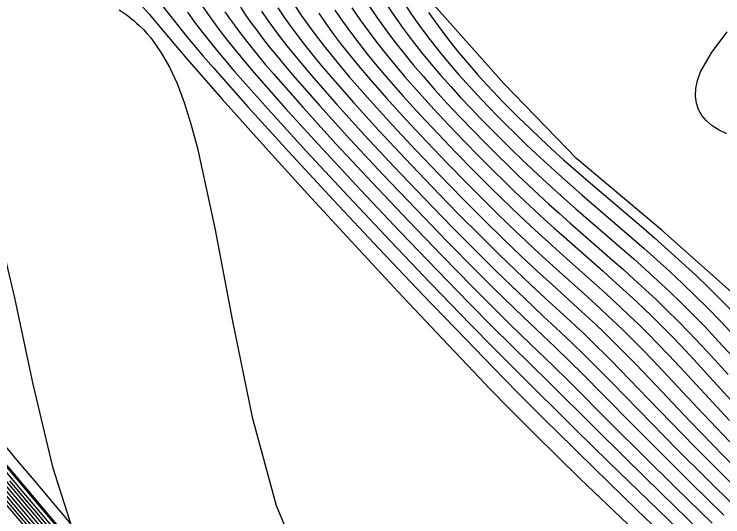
# Model space of a CAD drawing. Extents: x 2356077 to 2359823, y 225951 to 227822.
# Drawn here: x 2357871.93 to 2357921.15, y 226296.4 to 226331.34 of the extents above; entities that cross this region are included whole.
import ezdxf

# ---------------------------------------------------------------- set-up
doc = ezdxf.new("R2010")
doc.units = 0
for name, color, linetype in [('DTM Contours Major', 7, 'Continuous'), ('DTM Contours Minor', 7, 'Continuous'), ('Exist DTM Breakline', 7, 'Continuous'), ('Exist DTM Breakline Underwater', 7, 'Continuous'), ('Exist DTM Drainline', 7, 'Continuous'), ('PH Exist DTM Breakline', 7, 'Continuous'), ('PH Exist DTM Point', 7, 'Continuous')]:
    doc.layers.add(name, color=color, linetype=linetype)

msp = doc.modelspace()

# ---------------------------------------------------------------- linework, layer by layer
at = {"layer": 'DTM Contours Major'}
for points in [[(2357898.92, 226332.249), (2357899.533, 226331.326), (2357900.165, 226330.433), (2357900.813, 226329.568), (2357901.474, 226328.73), (2357902.145, 226327.917), (2357902.823, 226327.128), (2357903.347, 226326.538), (2357903.874, 226325.959), (2357904.406, 226325.389), (2357904.943, 226324.826), (2357905.488, 226324.268), (2357906.041, 226323.712), (2357906.752, 226323.011), (2357907.479, 226322.311), (2357908.221, 226321.61), (2357908.978, 226320.91), (2357909.75, 226320.209), (2357910.539, 226319.508), (2357911.369, 226318.782), (2357914.811, 226315.823), (2357915.688, 226315.057), (2357916.578, 226314.264), (2357917.468, 226313.453), (2357918.356, 226312.624), (2357919.24, 226311.774), (2357920.118, 226310.901), (2357920.989, 226310.006), (2357922.012, 226308.912)], [(2357879.23, 226331.644), (2357879.704, 226331.311), (2357879.895, 226331.166), (2357880.08, 226331.019), (2357880.26, 226330.868), (2357880.435, 226330.715), (2357880.606, 226330.558), (2357880.906, 226330.261), (2357881.165, 226329.981), (2357881.416, 226329.686), (2357881.538, 226329.534), (2357882.15, 226328.661), (2357882.718, 226327.66), (2357883.247, 226326.513), (2357883.744, 226325.203), (2357884.215, 226323.713), (2357884.668, 226322.025), (2357885.862, 226316.456), (2357887.089, 226309.991), (2357888.473, 226303.336), (2357890.133, 226297.194), (2357892.192, 226292.269)], [(2357886.573, 226331.499), (2357886.891, 226331.04), (2357887.232, 226330.565), (2357887.602, 226330.067), (2357888.002, 226329.546), (2357888.434, 226329), (2357888.899, 226328.427), (2357889.399, 226327.824), (2357889.938, 226327.188), (2357891.976, 226324.865), (2357894.308, 226322.3), (2357896.793, 226319.632), (2357899.293, 226316.998), (2357901.666, 226314.536), (2357903.771, 226312.386), (2357905.19, 226310.961), (2357906.391, 226309.777), (2357907.781, 226308.432), (2357909.363, 226306.903), (2357910.381, 226305.9), (2357913.512, 226302.758), (2357915.564, 226300.717), (2357917.897, 226298.417), (2357920.401, 226295.97)], [(2357893.094, 226331.402), (2357893.582, 226330.689), (2357894.1, 226329.97), (2357894.651, 226329.241), (2357895.237, 226328.498), (2357895.86, 226327.737), (2357896.52, 226326.955), (2357897.798, 226325.494), (2357899.167, 226323.985), (2357900.591, 226322.462), (2357902.032, 226320.957), (2357903.455, 226319.504), (2357904.822, 226318.137), (2357905.511, 226317.46), (2357906.176, 226316.814), (2357906.819, 226316.197), (2357907.442, 226315.606), (2357908.048, 226315.039), (2357908.639, 226314.494), (2357909.818, 226313.427), (2357911.517, 226311.905), (2357912.073, 226311.401), (2357912.636, 226310.884), (2357913.2, 226310.358), (2357913.768, 226309.819), (2357914.341, 226309.263), (2357914.924, 226308.686), (2357915.517, 226308.086), (2357916.239, 226307.339), (2357916.984, 226306.553), (2357919.393, 226303.979), (2357920.267, 226303.051), (2357921.633, 226301.619)], [(2357876.985, 226291.004), (2357872.198, 226296.604), (2357867.134, 226302.569)], [(2357877.563, 226291.885), (2357871.639, 226298.901)]]:
    msp.add_lwpolyline(points, dxfattribs=at)
at = {"layer": 'DTM Contours Minor'}
for points in [[(2357897.749, 226332.09), (2357898.341, 226331.205), (2357898.954, 226330.342), (2357899.586, 226329.499), (2357900.235, 226328.674), (2357900.9, 226327.866), (2357901.577, 226327.071), (2357902.255, 226326.303), (2357902.942, 226325.546), (2357903.639, 226324.799), (2357904.345, 226324.063), (2357905.058, 226323.335), (2357905.778, 226322.616), (2357906.491, 226321.917), (2357907.21, 226321.224), (2357907.937, 226320.537), (2357908.671, 226319.856), (2357909.413, 226319.18), (2357910.163, 226318.508), (2357910.948, 226317.818), (2357914.155, 226315.038), (2357914.966, 226314.324), (2357915.79, 226313.586), (2357916.614, 226312.832), (2357917.437, 226312.061), (2357918.258, 226311.27), (2357919.077, 226310.457), (2357919.893, 226309.621), (2357920.857, 226308.598), (2357921.815, 226307.548)], [(2357880.784, 226331.932), (2357881.3, 226331.336), (2357883.134, 226329.157), (2357884.079, 226328.056), (2357886.386, 226325.431), (2357889.186, 226322.305), (2357892.318, 226318.856), (2357895.62, 226315.259), (2357898.931, 226311.689), (2357902.088, 226308.323), (2357903.825, 226306.493), (2357904.957, 226305.317), (2357906.355, 226303.888), (2357907.631, 226302.605), (2357908.067, 226302.17), (2357911.237, 226299.048), (2357914.545, 226295.888)], [(2357882.288, 226331.858), (2357883.156, 226330.745), (2357883.882, 226329.837), (2357884.441, 226329.158), (2357885.068, 226328.415), (2357885.768, 226327.6), (2357888.162, 226324.898), (2357891.011, 226321.769), (2357894.12, 226318.414), (2357897.29, 226315.035), (2357900.325, 226311.836), (2357903.315, 226308.72), (2357905.171, 226306.811), (2357906.902, 226305.056), (2357908.94, 226303.016), (2357909.634, 226302.327), (2357912.239, 226299.758), (2357915.191, 226296.879), (2357918.341, 226293.845)], [(2357884.983, 226331.919), (2357885.525, 226331.141), (2357885.82, 226330.733), (2357886.135, 226330.309), (2357886.476, 226329.861), (2357886.844, 226329.391), (2357887.24, 226328.898), (2357887.665, 226328.379), (2357888.123, 226327.832), (2357888.613, 226327.255), (2357890.785, 226324.784), (2357893.306, 226322.014), (2357896.007, 226319.111), (2357898.723, 226316.241), (2357901.286, 226313.569), (2357903.53, 226311.262), (2357905.153, 226309.619), (2357906.496, 226308.284), (2357909.126, 226305.701), (2357912.205, 226302.639), (2357914.381, 226300.488), (2357916.893, 226298.026), (2357919.609, 226295.389)], [(2357887.646, 226331.819), (2357887.989, 226331.31), (2357888.355, 226330.786), (2357888.754, 226330.24), (2357889.183, 226329.671), (2357889.646, 226329.079), (2357890.146, 226328.459), (2357890.683, 226327.809), (2357891.261, 226327.126), (2357893.155, 226324.963), (2357895.294, 226322.61), (2357897.562, 226320.178), (2357899.844, 226317.779), (2357902.026, 226315.524), (2357903.994, 226313.527), (2357905.07, 226312.452), (2357906.032, 226311.504), (2357907.308, 226310.272), (2357909.505, 226308.19), (2357910.584, 226307.145), (2357911.357, 226306.38), (2357912.928, 226304.791), (2357914.846, 226302.845), (2357916.773, 226300.911), (2357918.928, 226298.772), (2357921.22, 226296.518)], [(2357889.112, 226331.55), (2357889.504, 226330.978), (2357889.929, 226330.386), (2357890.385, 226329.774), (2357890.877, 226329.14), (2357891.405, 226328.48), (2357891.973, 226327.791), (2357892.582, 226327.07), (2357894.328, 226325.076), (2357896.272, 226322.936), (2357898.323, 226320.738), (2357900.389, 226318.57), (2357902.38, 226316.521), (2357904.205, 226314.677), (2357905.37, 226313.521), (2357906.419, 226312.498), (2357907.368, 226311.59), (2357908.683, 226310.357), (2357909.887, 226309.237), (2357910.684, 226308.483), (2357911.5, 226307.693), (2357912.363, 226306.835), (2357913.487, 226305.691), (2357916.196, 226302.909), (2357917.992, 226301.09), (2357919.968, 226299.113), (2357922.049, 226297.051)], [(2357890.255, 226331.769), (2357890.672, 226331.149), (2357891.121, 226330.513), (2357891.603, 226329.86), (2357892.119, 226329.189), (2357892.673, 226328.495), (2357893.265, 226327.774), (2357893.899, 226327.024), (2357895.493, 226325.203), (2357897.243, 226323.275), (2357899.081, 226321.307), (2357900.934, 226319.366), (2357902.735, 226317.518), (2357904.411, 226315.831), (2357905.652, 226314.607), (2357906.78, 226313.516), (2357907.813, 226312.538), (2357908.798, 226311.625), (2357910.619, 226309.953), (2357911.516, 226309.111), (2357912.433, 226308.226), (2357912.906, 226307.758), (2357913.395, 226307.268), (2357913.998, 226306.652), (2357916.006, 226304.566), (2357917.553, 226302.961), (2357919.213, 226301.263), (2357921.006, 226299.451), (2357922.878, 226297.58)], [(2357891.415, 226331.967), (2357891.854, 226331.302), (2357892.327, 226330.624), (2357892.831, 226329.934), (2357893.37, 226329.229), (2357893.944, 226328.506), (2357894.556, 226327.76), (2357895.208, 226326.988), (2357896.648, 226325.344), (2357898.208, 226323.626), (2357899.837, 226321.882), (2357901.482, 226320.162), (2357903.093, 226318.513), (2357904.617, 226316.985), (2357905.92, 226315.705), (2357907.121, 226314.553), (2357908.236, 226313.508), (2357909.317, 226312.518), (2357911.347, 226310.675), (2357912.356, 226309.736), (2357912.865, 226309.25), (2357913.381, 226308.749), (2357913.908, 226308.228), (2357914.447, 226307.684), (2357915.11, 226307.003), (2357916.52, 226305.525), (2357918.072, 226303.887), (2357918.912, 226303.007), (2357920.428, 226301.438), (2357922.039, 226299.792)], [(2357894.211, 226331.614), (2357894.736, 226330.848), (2357895.289, 226330.083), (2357895.871, 226329.316), (2357896.483, 226328.542), (2357897.126, 226327.758), (2357897.802, 226326.961), (2357898.935, 226325.668), (2357900.129, 226324.353), (2357901.361, 226323.035), (2357902.607, 226321.735), (2357903.845, 226320.473), (2357905.051, 226319.269), (2357905.754, 226318.58), (2357906.438, 226317.916), (2357907.107, 226317.277), (2357907.762, 226316.661), (2357908.403, 226316.065), (2357909.035, 226315.488), (2357910.312, 226314.343), (2357912.181, 226312.683), (2357912.798, 226312.129), (2357913.423, 226311.559), (2357914.049, 226310.978), (2357914.678, 226310.383), (2357915.311, 226309.77), (2357915.951, 226309.136), (2357916.6, 226308.478), (2357917.382, 226307.662), (2357918.182, 226306.811), (2357921.614, 226303.098)], [(2357895.392, 226331.774), (2357895.94, 226330.968), (2357896.514, 226330.169), (2357897.114, 226329.374), (2357897.74, 226328.58), (2357898.393, 226327.784), (2357899.072, 226326.983), (2357900.053, 226325.865), (2357901.073, 226324.742), (2357902.118, 226323.623), (2357903.176, 226322.519), (2357904.234, 226321.441), (2357905.28, 226320.399), (2357905.991, 226319.701), (2357906.692, 226319.024), (2357907.384, 226318.367), (2357908.067, 226317.726), (2357908.744, 226317.102), (2357909.416, 226316.492), (2357910.106, 226315.875), (2357912.842, 226313.466), (2357913.522, 226312.859), (2357914.212, 226312.234), (2357914.902, 226311.596), (2357915.594, 226310.943), (2357916.29, 226310.271), (2357916.989, 226309.579), (2357917.693, 226308.862), (2357918.536, 226307.977), (2357919.39, 226307.06), (2357920.256, 226306.114), (2357922.95, 226303.15)], [(2357896.572, 226331.932), (2357897.142, 226331.087), (2357897.736, 226330.255), (2357898.353, 226329.435), (2357898.991, 226328.624), (2357899.65, 226327.82), (2357900.33, 226327.021), (2357901.159, 226326.077), (2357902.01, 226325.14), (2357902.877, 226324.211), (2357903.755, 226323.295), (2357904.638, 226322.395), (2357905.522, 226321.514), (2357906.236, 226320.814), (2357906.948, 226320.128), (2357907.659, 226319.455), (2357908.369, 226318.793), (2357909.079, 226318.142), (2357909.791, 226317.501), (2357910.529, 226316.846), (2357913.499, 226314.251), (2357914.245, 226313.591), (2357915.001, 226312.909), (2357915.757, 226312.214), (2357916.515, 226311.502), (2357917.273, 226310.77), (2357918.032, 226310.018), (2357918.792, 226309.242), (2357919.696, 226308.288), (2357920.603, 226307.304), (2357921.513, 226306.298)], [(2357883.961, 226331.466), (2357884.463, 226330.786), (2357885.023, 226330.053), (2357885.667, 226329.243), (2357886.404, 226328.35), (2357887.244, 226327.363), (2357889.544, 226324.756), (2357892.246, 226321.791), (2357895.158, 226318.657), (2357898.093, 226315.546), (2357900.858, 226312.648), (2357903.635, 226309.777), (2357905.259, 226308.122), (2357906.917, 226306.46), (2357910.931, 226302.477), (2357913.256, 226300.189), (2357915.957, 226297.554), (2357918.884, 226294.725)], [(2357900.717, 226331.45), (2357901.372, 226330.524), (2357902.043, 226329.632), (2357902.725, 226328.773), (2357903.416, 226327.945), (2357904.113, 226327.146), (2357904.466, 226326.752), (2357905.178, 226325.982), (2357905.902, 226325.225), (2357906.271, 226324.85), (2357906.994, 226324.128), (2357907.737, 226323.405), (2357908.502, 226322.68), (2357909.287, 226321.954), (2357910.094, 226321.224), (2357910.922, 226320.492), (2357911.799, 226319.731), (2357915.469, 226316.602), (2357916.409, 226315.787), (2357917.363, 226314.943), (2357918.316, 226314.079), (2357919.266, 226313.193), (2357920.21, 226312.285), (2357921.146, 226311.353), (2357922.071, 226310.396)], [(2357921.422, 226323.025), (2357920.888, 226323.28), (2357920.42, 226323.58), (2357920.022, 226323.922), (2357919.7, 226324.306), (2357919.467, 226324.716), (2357919.313, 226325.163), (2357919.245, 226325.649), (2357919.268, 226326.172), (2357919.387, 226326.732), (2357919.606, 226327.329), (2357920.361, 226328.656), (2357921.461, 226330.12)], [(2357870.543, 226317.528), (2357871.96, 226311.623), (2357873.236, 226305.631), (2357874.591, 226299.886), (2357876.243, 226294.721)], [(2357878.581, 226291.008), (2357872.499, 226298.22), (2357858.89, 226314.39)], [(2357861.833, 226311.354), (2357887.646, 226280.677)], [(2357866.404, 226305.814), (2357873.309, 226297.599), (2357879.548, 226290.189)], [(2357873.282, 226295.647), (2357868.034, 226301.834)], [(2357874.365, 226294.69), (2357868.939, 226301.094)], [(2357875.444, 226293.739), (2357869.846, 226300.353)], [(2357876.513, 226292.801), (2357870.749, 226299.619)], [(2357875.806, 226292.072), (2357871.116, 226297.559)]]:
    msp.add_lwpolyline(points, dxfattribs=at)
at = {"layer": 'Exist DTM Breakline'}
for points in [[(2357739.379, 226441.004), (2357819.613, 226359.102), (2357890.87, 226277.588), (2357993.999, 226180.096), (2358102.764, 226183.23), (2358191.473, 226205.9), (2358275.273, 226131.78), (2358421.38, 226152.319), (2358505.025, 226137.402), (2358547.118, 226053.573)], [(2357719.555, 226395.117), (2357791.559, 226318.918), (2357850.785, 226251.619), (2357976.144, 226133.407), (2357988.46, 226117.463)]]:
    msp.add_spline(points, degree=3, dxfattribs=at)
at = {"layer": 'Exist DTM Breakline Underwater'}
for points in [[(2357739.428, 226434.309), (2357811.723, 226357.465), (2357885.724, 226276.345), (2357991.789, 226172.502), (2358103.028, 226173.66), (2358191.056, 226197.408), (2358272.648, 226122.63), (2358421.22, 226141.688), (2358498.765, 226117.394), (2358527.12, 226046.782)], [(2357722.365, 226399.093), (2357796.501, 226325.142), (2357855.427, 226255.408), (2357974.836, 226142.381), (2357994.862, 226118.943)]]:
    msp.add_spline(points, degree=3, dxfattribs=at)
at = {"layer": 'Exist DTM Drainline'}
msp.add_spline([(2357699.586, 226858.192), (2357670.366, 226820.782), (2357623.327, 226796.892), (2357587.218, 226772.268), (2357568.803, 226744.252), (2357555.19, 226717.62), (2357555.017, 226695.126), (2357553.473, 226672.759), (2357563.697, 226642.736), (2357576.526, 226627.993), (2357663.798, 226499.169), (2357732.721, 226415.647), (2357803.211, 226342.215), (2357874.586, 226264.309)], degree=3, dxfattribs=at)
at = {"layer": 'PH Exist DTM Breakline'}
msp.add_lwpolyline([(2357922.8, 226311.098), (2357916.95, 226316.31), (2357911.013, 226321.283), (2357905.951, 226326.512), (2357900.911, 226332.172), (2357897.833, 226339.124), (2357893.621, 226348.03), (2357889.839, 226354.483), (2357885.115, 226360.915), (2357880.114, 226365.546), (2357874.95, 226370.335), (2357870.553, 226375.763), (2357867.532, 226381.031), (2357864.236, 226386.746), (2357859.267, 226396.31)], dxfattribs=at)
at = {"layer": 'PH Exist DTM Point'}
for p, q in [((2357880.317, 226330.224), (2357880.317, 226330.224)), ((2357905.541, 226305.073), (2357905.541, 226305.073))]:
    msp.add_line(p, q, dxfattribs=at)

doc.saveas('drawing.dxf')
